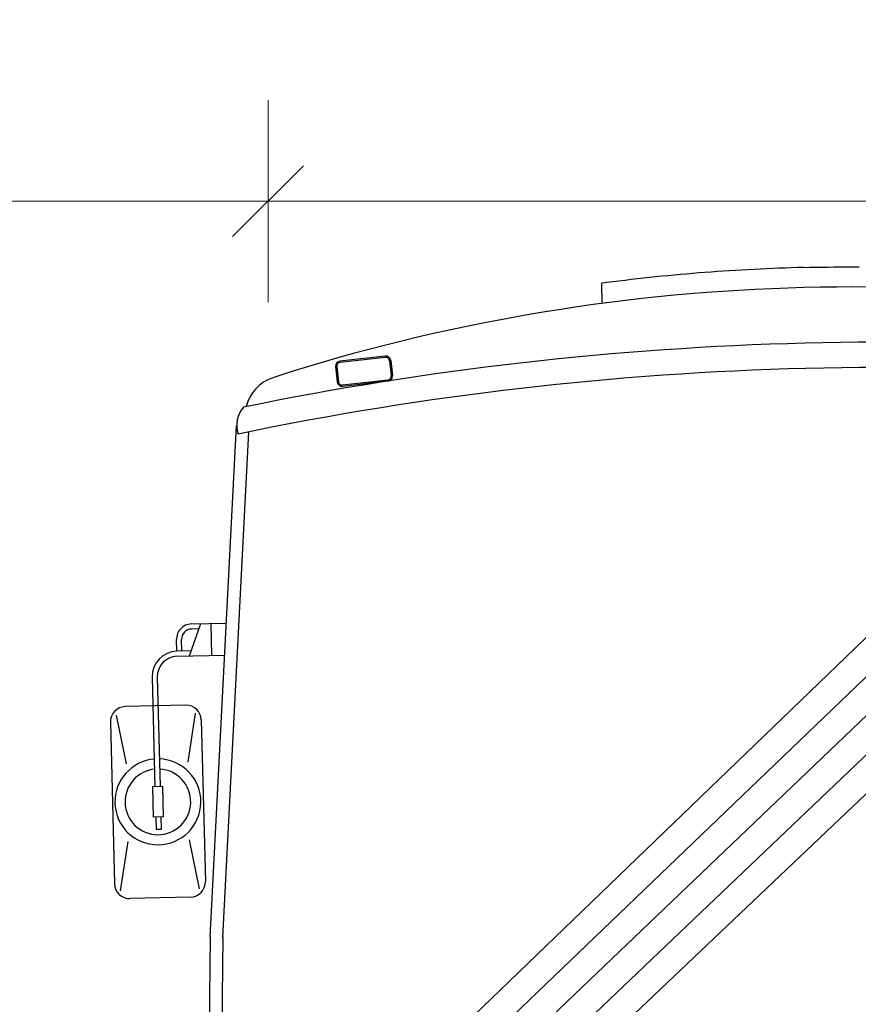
# Model space of a CAD drawing. Header units: metres. Extents: x -54 to 109, y -117 to 84.
# Tile 488 of 656: x 29.19 to 30.85, y -45.48 to -43.54. Entities that reach past the tile are written whole.
import ezdxf

# ---------------------------------------------------------------- set-up
doc = ezdxf.new("R2010")
doc.units = ezdxf.units.M
doc.layers.get('Defpoints').update_dxf_attribs({"color": 151})
doc.layers.add('X-XX-AL-AANKLEDING-SD', color=7, linetype='Continuous', lineweight=25)
doc.layers.add('X-XX-AL-M', color=7, linetype='Continuous', lineweight=18)
doc.styles.add('NLCS-ISO-M100-T25', font='NLCS-ISO.ttf', dxfattribs={"height": 0.25})
doc.dimstyles.new('NLCS-M100-T25-SCHRAP_L2_H2', dxfattribs={"dimscale": 0.1, "dimtxt": 2.5, "dimasz": 1.4, "dimexe": 2, "dimexo": 2, "dimgap": 0.7, "dimtad": 1, "dimzin": 0, "dimdsep": 46, "dimtxsty": 'NLCS-ISO-M100-T25', "dimblk": 'OBLIQUE', "dimcen": 0, "dimdle": 2, "dimclrd": 256, "dimclre": 256, "dimclrt": 256, "dimazin": 0, "dimtfac": 1, "dimtdec": 3, "dimtofl": 0, "dimtmove": 0, "dimatfit": 3, "dimldrblk": 'OBLIQUE', "dimfxl": 2, "dimfxlon": 1, "dimtfillclr": 256, "dimtolj": 1, "dimtzin": 0, "dimlwd": -1, "dimlwe": -1, "dimarcsym": 0})

# ---------------------------------------------------------------- blocks, each defined once
blk = doc.blocks.new('_Oblique')
at = {"color": 0, "linetype": 'ByBlock', "lineweight": -2}
blk.add_line((-0.5, -0.5), (0.5, 0.5), dxfattribs=at)
blk = doc.blocks.new('*D408')
at = {"layer": 'Defpoints', "color": 0, "transparency": 16777216}
for p in [(29.6798, -43.8947), (33.4897, -47.2234), (29.6798, -47.3186)]:
    blk.add_point(p, dxfattribs=at)
at = {"layer": 'X-XX-AL-M', "transparency": 16777216}
for p, q in [((29.6798, -44.0947), (29.6798, -43.6947)), ((33.4897, -44.0947), (33.4897, -43.6947)), ((33.6897, -43.8947), (29.4798, -43.8947))]:
    blk.add_line(p, q, dxfattribs=at)
at = {"layer": 'X-XX-AL-M', "transparency": 16777216, "xscale": 0.14, "yscale": 0.14, "zscale": 0.14, "rotation": 180}
blk.add_blockref('_Oblique', (29.6798, -43.8947), dxfattribs=at)
at = {"layer": 'X-XX-AL-M', "transparency": 16777216, "xscale": 0.14, "yscale": 0.14, "zscale": 0.14}
blk.add_blockref('_Oblique', (33.4897, -43.8947), dxfattribs=at)
at = {"layer": 'X-XX-AL-M', "transparency": 16777216, "insert": (31.5848, -43.6997), "char_height": 0.25, "attachment_point": 5, "style": 'NLCS-ISO-M100-T25'}
blk.add_mtext('\\A1;3.81', dxfattribs=at)
blk = doc.blocks.new('*D409')
at = {"layer": 'Defpoints', "color": 0, "transparency": 16777216}
for p in [(27.1585, -43.8947), (27.1585, -47.1887), (29.6798, -47.3186)]:
    blk.add_point(p, dxfattribs=at)
at = {"layer": 'X-XX-AL-M', "transparency": 16777216}
for p, q in [((27.1585, -44.0947), (27.1585, -43.6947)), ((29.6798, -44.0947), (29.6798, -43.6947)), ((29.8798, -43.8947), (26.9585, -43.8947))]:
    blk.add_line(p, q, dxfattribs=at)
at = {"layer": 'X-XX-AL-M', "transparency": 16777216, "xscale": 0.14, "yscale": 0.14, "zscale": 0.14, "rotation": 180}
blk.add_blockref('_Oblique', (27.1585, -43.8947), dxfattribs=at)
at = {"layer": 'X-XX-AL-M', "transparency": 16777216, "xscale": 0.14, "yscale": 0.14, "zscale": 0.14}
blk.add_blockref('_Oblique', (29.6798, -43.8947), dxfattribs=at)
at = {"layer": 'X-XX-AL-M', "transparency": 16777216, "insert": (28.4192, -43.6997), "char_height": 0.25, "attachment_point": 5, "style": 'NLCS-ISO-M100-T25'}
blk.add_mtext('\\A1;2.52', dxfattribs=at)
blk = doc.blocks.new('SAL-AANKLEDING_BUS_VOORAANZICHT-D')
for p, q in [((-0.4, 3.2034), (-0.4, 3.2438)), ((-0.832, 3.1102), (-0.9216, 3.1024)), ((-0.8317, 3.1078), (-0.9214, 3.0999)), ((-0.8236, 3.1009), (-0.821, 3.0711)), ((-0.8211, 3.1012), (-0.8185, 3.0713)), ((-1.017, 3.0846), (-1.0553, 3.073)), ((-0.9307, 3.0916), (-0.9281, 3.0617)), ((-0.9282, 3.0918), (-0.9256, 3.0619)), ((-0.8278, 3.0629), (-0.9175, 3.0551)), ((-0.8276, 3.0604), (-0.9173, 3.0526)), ((-1.2067, 1.97), (-1.1292, 2.9796)), ((-1.1818, 1.9681), (-1.1051, 2.9673)), ((-1.2107, 2.5899), (-1.2345, 2.5266)), ((-1.2286, 2.5899), (-1.1591, 2.5899)), ((-1.2144, 2.5799), (-1.2286, 2.5799)), ((-1.1902, 2.5899), (-1.1902, 2.5266)), ((-1.2586, 2.5366), (-1.2586, 2.5599)), ((-1.2486, 2.5366), (-1.2486, 2.5599)), ((-1.2307, 2.5366), (-1.2586, 2.5366)), ((-1.2586, 2.5266), (-1.164, 2.5266)), ((-1.3086, 2.4866), (-1.3086, 2.2696)), ((-1.2986, 2.4866), (-1.2986, 2.2696)), ((-1.2436, 2.4296), (-1.3636, 2.4296)), ((-1.3936, 2.3996), (-1.3936, 2.0796)), ((-1.3817, 2.4135), (-1.3646, 2.3167)), ((-1.2256, 2.4135), (-1.2427, 2.3167)), ((-1.2136, 2.3996), (-1.2136, 2.0796)), ((-1.2936, 2.2696), (-1.3136, 2.2696)), ((-1.3136, 2.2696), (-1.3136, 2.2096)), ((-1.2936, 2.2696), (-1.2936, 2.2096)), ((-1.2936, 2.2096), (-1.3136, 2.2096)), ((-1.3086, 2.2096), (-1.3086, 2.185)), ((-1.2986, 2.2096), (-1.2986, 2.185)), ((-1.2986, 2.185), (-1.3086, 2.185)), ((-1.3817, 2.0657), (-1.3646, 2.1626)), ((-1.2256, 2.0657), (-1.2427, 2.1626)), ((-1.2436, 2.0496), (-1.3636, 2.0496)), ((-1.2067, 1.97), (-1.2236, 1.52)), ((-1.1817, 1.9691), (-1.1976, 1.545))]:
    blk.add_line(p, q)
for points in [[(-0.8932, 1.6146), (0.5995, 2.9823)], [(-0.7612, 1.6627), (0.5492, 2.8586)], [(-0.6414, 1.6989), (0.5144, 2.75)], [(-0.5206, 1.7353), (0.4799, 2.6421)], [(-0.3985, 1.7721), (0.4456, 2.5348)]]:
    blk.add_lwpolyline(points)
for points in [[(0, 3.265, 0), (-0.0123, 3.265, 0), (-0.0244, 3.2649, 0), (-0.0365, 3.2648, 0), (-0.049, 3.2647, 0), (-0.0608, 3.2645, 0), (-0.0734, 3.2643, 0), (-0.0855, 3.264, 0), (-0.0975, 3.2637, 0), (-0.1099, 3.2634, 0), (-0.1223, 3.263, 0), (-0.1342, 3.2626, 0), (-0.1466, 3.2621, 0), (-0.1589, 3.2616, 0), (-0.1709, 3.2611, 0), (-0.183, 3.2606, 0), (-0.1953, 3.2599, 0), (-0.2075, 3.2593, 0), (-0.2198, 3.2586, 0), (-0.232, 3.2578, 0), (-0.2442, 3.2571, 0), (-0.2561, 3.2563, 0), (-0.2687, 3.2554, 0), (-0.2806, 3.2545, 0), (-0.2929, 3.2536, 0), (-0.3051, 3.2526, 0), (-0.317, 3.2516, 0), (-0.3294, 3.2505, 0), (-0.3415, 3.2495, 0), (-0.3535, 3.2484, 0), (-0.3658, 3.2472, 0), (-0.3781, 3.2459, 0), (-0.3899, 3.2447, 0), (-0.4, 3.2437, 0)], [(0, 3.265, 0), (0.0123, 3.265, 0), (0.0244, 3.2649, 0), (0.0365, 3.2648, 0), (0.049, 3.2647, 0), (0.0608, 3.2645, 0), (0.0734, 3.2643, 0), (0.0855, 3.264, 0), (0.0975, 3.2637, 0), (0.1099, 3.2634, 0)]]:
    blk.add_polyline3d(points)
for centre, radius, start, end in [((0, -0.5248), 3.75, 90, 105.7357), ((0, -0.5248), 3.75, 74.2643, 90), ((0.0003, -3.2291), 6.3442, 79.88219, 100.12521), ((-0.9207, 3.0924), 0.01, 95.0066, 184.9842), ((-0.9207, 3.0924), 0.0075, 95.0066, 184.9842), ((-0.8311, 3.1003), 0.01, 4.9859, 94.9985), ((-0.8311, 3.1003), 0.0075, 4.9859, 94.9985), ((0.0003, -3.2291), 6.2942, 79.69184, 100.31398), ((-1.032, 2.9964), 0.08, 106.9197, 164.8501), ((-0.9181, 3.0626), 0.01, 184.986, 274.9979), ((-0.9181, 3.0626), 0.0075, 184.986, 274.9979), ((-0.8285, 3.0704), 0.0075, 275.0046, 4.9878), ((-0.8285, 3.0704), 0.01, 275.0046, 4.9878), ((-1.0757, 2.98), 0.0535, 137.2057, 198.001), ((-1.2286, 2.5599), 0.03, 90, 180), ((-1.2286, 2.5599), 0.02, 90, 180), ((-1.2586, 2.4866), 0.05, 90, 180), ((-1.2586, 2.4866), 0.04, 90, 180), ((-1.3636, 2.3996), 0.03, 90, 180), ((-1.2436, 2.3996), 0.03, 0, 90), ((-1.3036, 2.2396), 0.085, 93.3723, 180), ((-1.3036, 2.2396), 0.085, 180, 86.6277), ((-1.3036, 2.2396), 0.065, 94.4117, 180), ((-1.3036, 2.2396), 0.065, 180, 85.5883), ((-1.3636, 2.0796), 0.03, 180, 270), ((-1.2436, 2.0796), 0.03, 270, 0)]:
    blk.add_arc(centre, radius, start, end)

msp = doc.modelspace()

# ---------------------------------------------------------------- block references
at = {"layer": 'X-XX-AL-AANKLEDING-SD', "rotation": 1.432096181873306}
msp.add_blockref('SAL-AANKLEDING_BUS_VOORAANZICHT-D', (30.821, -47.2901), dxfattribs=at)

# ---------------------------------------------------------------- dimensions: what is measured, and where the dimension line sits
at = {"layer": 'X-XX-AL-M'}
for base, p1, p2, picture, middle in [((27.1585, -43.8947), (29.6798, -47.3186), (27.1585, -47.1887), '*D409', (28.4192, -43.6997)), ((29.6798, -43.8947), (33.4897, -47.2234), (29.6798, -47.3186), '*D408', (31.5848, -43.6997))]:
    dim = msp.add_linear_dim(base=base, p1=p1, p2=p2, dimstyle='NLCS-M100-T25-SCHRAP_L2_H2', override={"dimtmove": 1}, dxfattribs=at)
    dim.commit()
    dim.dimension.update_dxf_attribs({"geometry": picture, "text_midpoint": middle})

doc.saveas('drawing.dxf')
